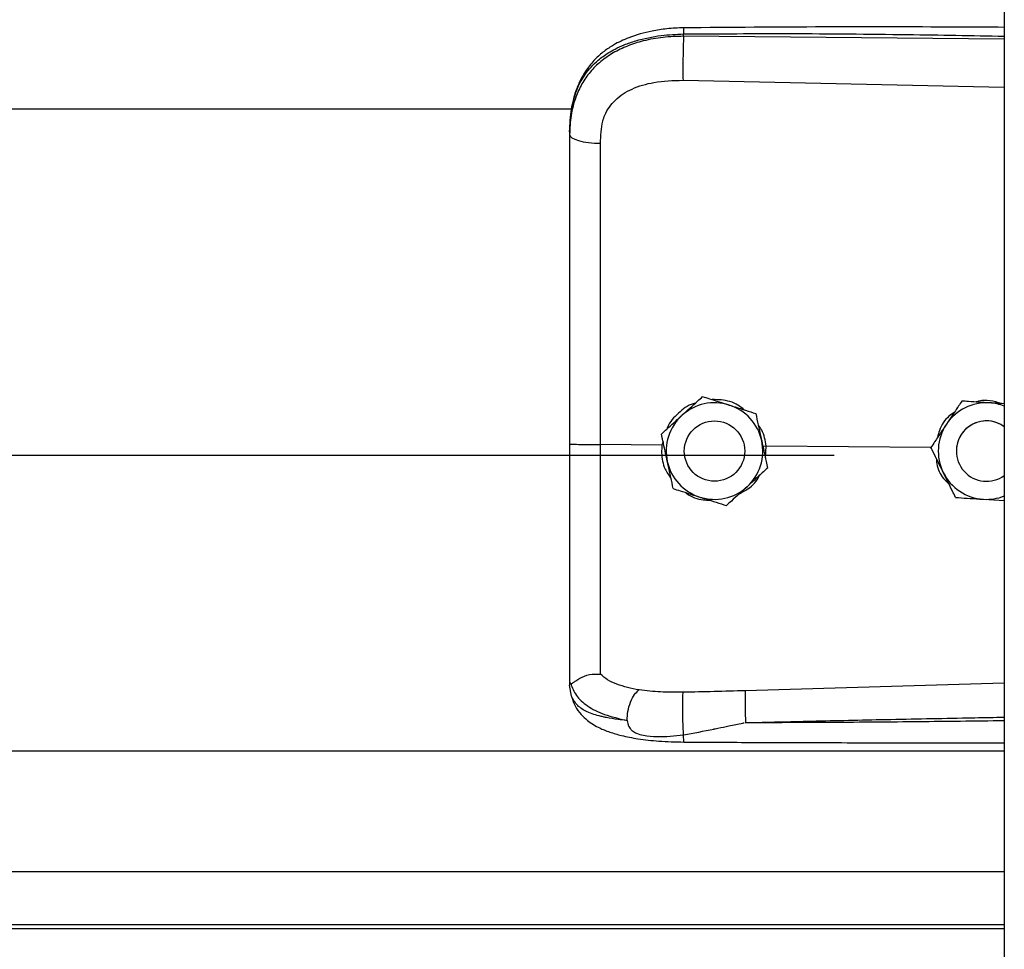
# Model space of a CAD drawing. Header units: inches. Extents: x 170 to 284, y 215 to 248.
# Tile 710 of 1056: x 231.021 to 231.196, y 221.931 to 222.096. Entities that reach past the tile are written whole.
import ezdxf

# ---------------------------------------------------------------- set-up
doc = ezdxf.new("R2010")
doc.units = ezdxf.units.IN
doc.header["$LTSCALE"] = 0.25
doc.header["$MEASUREMENT"] = 0
doc.layers.add('RH FRONT OF HOOD', color=7, linetype='Continuous')

msp = doc.modelspace()

# ---------------------------------------------------------------- linework, layer by layer
at = {"layer": 'RH FRONT OF HOOD'}
for p, q in [((231.1959333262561, 224.3332527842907), (231.195933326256, 220.1328032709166)), ((231.1390860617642, 222.0927379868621), (231.1390860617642, 222.0931493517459)), ((231.195933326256, 222.0922012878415), (231.1390860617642, 222.0927379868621)), ((231.1389900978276, 222.0849491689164), (231.195933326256, 222.0837396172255)), ((227.2401614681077, 222.0798740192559), (231.119382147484, 222.0798740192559)), ((231.118890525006, 222.0758147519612), (231.118890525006, 222.07532643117)), ((231.142461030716, 222.0288828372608), (231.142461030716, 222.0288811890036)), ((231.1884045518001, 222.0280864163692), (231.1884045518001, 222.0280880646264)), ((231.1894534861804, 222.0280202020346), (231.1884045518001, 222.0280880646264)), ((231.1518791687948, 222.0258821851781), (231.1518791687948, 222.025880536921)), ((231.1351533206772, 222.0222268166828), (231.1351533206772, 222.0222251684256)), ((231.135447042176, 222.0208810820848), (231.1352617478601, 222.0202915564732)), ((231.1352617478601, 222.0202915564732), (231.1243481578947, 222.0203960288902)), ((231.1352617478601, 222.0202915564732), (231.1352639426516, 222.0202914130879)), ((231.1392212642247, 222.0192242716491), (231.1392212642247, 222.0192234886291)), ((231.1499216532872, 222.0192234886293), (231.1499216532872, 222.0192242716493)), ((231.1536994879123, 222.0201149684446), (231.1531514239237, 222.0200609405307)), ((231.1536023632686, 222.0179974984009), (231.1536994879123, 222.0201149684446)), ((231.1536994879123, 222.0201149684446), (231.153701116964, 222.0201150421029)), ((231.1829331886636, 222.0198352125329), (231.153701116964, 222.0201150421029)), ((231.1829192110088, 222.0198635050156), (231.1829192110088, 222.0198651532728)), ((231.1874329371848, 222.0192242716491), (231.1874329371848, 222.0192234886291)), ((227.193781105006, 222.0184815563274), (231.165765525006, 222.0184815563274)), ((231.1539895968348, 222.0162255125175), (231.1539895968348, 222.0162238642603)), ((231.1922297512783, 222.0106818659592), (231.195933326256, 222.0104420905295)), ((231.118890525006, 221.9782733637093), (231.118890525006, 221.9777445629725)), ((231.1192302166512, 221.9757593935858), (231.118890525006, 221.9777445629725)), ((231.195933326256, 221.9780679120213), (231.1499976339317, 221.9767361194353)), ((227.163613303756, 221.9660960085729), (231.195933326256, 221.9660960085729)), ((227.163613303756, 221.9447170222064), (231.195933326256, 221.9447170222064)), ((231.195933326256, 221.9352317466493), (227.163613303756, 221.9352317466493)), ((227.163613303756, 221.9345923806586), (231.195933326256, 221.9345923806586))]:
    msp.add_line(p, q, dxfattribs=at)
at = {"layer": 'RH FRONT OF HOOD', "flags": 128}
msp.add_lwpolyline([(231.118890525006, 222.07532643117), (231.1189944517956, 222.0750306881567), (231.1193024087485, 222.0747458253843), (231.119803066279, 222.0744823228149), (231.1204780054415, 222.0742498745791), (231.121302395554, 222.0740570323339), (231.1222459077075, 222.0739108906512), (231.1232738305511, 222.0738168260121), (231.124348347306, 222.0737782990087)], dxfattribs=at)
at = {"layer": 'RH FRONT OF HOOD'}
msp.add_circle((231.1445714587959, 222.0192234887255), 0.005350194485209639, dxfattribs=at)
for centre, radius, start, end in [((231.1445714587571, 222.0192242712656), 0.008560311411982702, 72.32793711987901, 132.3279357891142), ((231.192783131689, 222.0192242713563), 0.008560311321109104, 86.29353550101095, 146.2935346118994), ((231.1927831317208, 222.0192242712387), 0.008560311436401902, 68.4076756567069, 86.29353576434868), ((231.1445714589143, 222.0192242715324), 0.00856031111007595, 12.32793744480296, 72.32793758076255), ((231.1445714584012, 222.0192242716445), 0.008560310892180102, 132.3279357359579, 192.3279369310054), ((231.192783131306, 222.0192242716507), 0.008560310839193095, 146.2935348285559, 206.2935362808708), ((231.1927831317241, 222.0192242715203), 0.005350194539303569, 53.92810144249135, 179.9999986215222), ((231.1927831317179, 222.0192234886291), 0.005350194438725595, 53.92810057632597, 306.071899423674), ((231.1445714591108, 222.0192242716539), 0.008560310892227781, 312.3279357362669, 12.32793693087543), ((231.1445714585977, 222.0192242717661), 0.008560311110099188, 192.3279374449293, 252.327937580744), ((231.1927831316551, 222.0192242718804), 0.008560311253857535, 206.2935366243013, 266.2935360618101), ((231.1445714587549, 222.0192242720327), 0.008560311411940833, 252.3279371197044, 312.3279357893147), ((231.1927831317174, 222.0192242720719), 0.00856031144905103, 266.293535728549, 291.5923243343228)]:
    msp.add_arc(centre, radius, start, end, dxfattribs=at)
for points, knots in [([(231.1391046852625, 222.094241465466), (231.1381060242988, 222.0942029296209), (231.1362142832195, 222.0941299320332), (231.1329052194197, 222.0936015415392), (231.1296777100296, 222.0927075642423), (231.126930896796, 222.0914033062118), (231.1249450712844, 222.0900806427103), (231.123303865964, 222.0886351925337), (231.1219887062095, 222.0870469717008), (231.1209135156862, 222.0852943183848), (231.1200562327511, 222.0833845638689), (231.1193113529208, 222.080865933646), (231.1190959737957, 222.0789282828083), (231.1189769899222, 222.0778578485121)], [0, 0, 0, 0, 0.09774743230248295, 0.1851607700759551, 0.3306121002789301, 0.4364670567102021, 0.5083182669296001, 0.5850061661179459, 0.6719760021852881, 0.730794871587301, 0.8036787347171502, 0.8915444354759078, 1, 1, 1, 1]), ([(231.139104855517, 222.094225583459), (231.1391036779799, 222.0942296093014), (231.139099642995, 222.0942434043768), (231.1390944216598, 222.0941284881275), (231.1390878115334, 222.0938356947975), (231.1390867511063, 222.0934197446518), (231.1390860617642, 222.0931493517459)], [0, 0, 0, 0, 0.09787641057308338, 0.3353863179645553, 0.5679606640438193, 1, 1, 1, 1]), ([(231.195933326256, 222.0943244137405), (231.1930341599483, 222.0943391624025), (231.1824062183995, 222.0943932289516), (231.1634627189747, 222.0944298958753), (231.1474194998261, 222.0943057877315), (231.1391046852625, 222.094241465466)], [0, 0, 0, 0, 0.1530455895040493, 0.561043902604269, 1, 1, 1, 1]), ([(231.118890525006, 222.0758147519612), (231.118953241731, 222.0771712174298), (231.1190716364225, 222.0797319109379), (231.1200411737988, 222.0832228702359), (231.1213304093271, 222.0856348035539), (231.1226942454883, 222.0873375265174), (231.1237772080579, 222.0883809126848), (231.1248361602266, 222.0892094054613), (231.1258256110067, 222.0898693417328), (231.1270599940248, 222.0905644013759), (231.1286540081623, 222.0912901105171), (231.1313177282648, 222.0921981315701), (231.1348528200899, 222.0929580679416), (231.1377593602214, 222.0930894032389), (231.1390860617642, 222.0931493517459)], [0, 0, 0, 0, 0.1307156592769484, 0.2467609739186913, 0.3577928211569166, 0.4170971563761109, 0.4791482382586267, 0.5177152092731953, 0.5590896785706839, 0.603294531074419, 0.6633484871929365, 0.7353692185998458, 0.8792082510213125, 0.9999999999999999, 0.9999999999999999, 0.9999999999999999, 0.9999999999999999]), ([(231.1390860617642, 222.0927379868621), (231.1378701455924, 222.0927047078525), (231.135438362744, 222.0926381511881), (231.1320975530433, 222.0920163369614), (231.1291397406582, 222.0910741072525), (231.1265971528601, 222.08985643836), (231.1243656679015, 222.0883110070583), (231.1224940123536, 222.0864698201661), (231.121013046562, 222.0843395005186), (231.1198374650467, 222.0817703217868), (231.1190446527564, 222.078718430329), (231.1189419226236, 222.0764575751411), (231.118890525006, 222.07532643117)], [0, 0, 0, 0, 0.1111703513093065, 0.222336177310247, 0.3162781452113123, 0.4102081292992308, 0.5024030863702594, 0.5945790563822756, 0.6845432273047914, 0.774504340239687, 0.8871807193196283, 1, 1, 1, 1]), ([(231.1390860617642, 222.0927379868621), (231.1390643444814, 222.0921621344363), (231.1390192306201, 222.0909659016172), (231.1389782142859, 222.0887408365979), (231.1389649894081, 222.0865634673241), (231.1389819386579, 222.085473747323), (231.1389900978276, 222.0849491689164)], [0, 0, 0, 0, 0.2406941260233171, 0.5000000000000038, 0.7593058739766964, 1, 1, 1, 1]), ([(231.1390860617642, 222.0931493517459), (231.1453919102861, 222.0931886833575), (231.1586309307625, 222.0932712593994), (231.1775805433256, 222.0930900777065), (231.1902210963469, 222.0928690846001), (231.195933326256, 222.0927692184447)], [0, 0, 0, 0, 0.3326703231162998, 0.6984356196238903, 1, 1, 1, 1]), ([(231.1247739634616, 222.0777116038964), (231.1247739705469, 222.077711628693), (231.1248765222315, 222.0780705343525), (231.1253717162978, 222.0794767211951), (231.1269077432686, 222.0816794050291), (231.1299747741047, 222.0835826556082), (231.1340909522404, 222.08479432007), (231.1372437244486, 222.0848939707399), (231.1389900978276, 222.0849491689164)], [0, 0, 0, 0, 4.497367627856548e-06, 0.06509473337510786, 0.261670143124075, 0.475310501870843, 0.7093656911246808, 1, 1, 1, 1]), ([(231.124348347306, 222.0737782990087), (231.1244183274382, 222.0751029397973), (231.1244883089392, 222.0764276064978), (231.1247739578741, 222.0777115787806), (231.1247739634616, 222.0777116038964)], [0, 0, 0, 0, 0.9999804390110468, 0.9999999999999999, 0.9999999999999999, 0.9999999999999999, 0.9999999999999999]), ([(231.118890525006, 222.07532643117), (231.118890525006, 222.0716962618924), (231.118890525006, 222.0644253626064), (231.118890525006, 222.0533446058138), (231.118890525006, 222.0421620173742), (231.118890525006, 222.0311933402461), (231.118890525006, 222.0239455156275), (231.118890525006, 222.0204657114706)], [0, 0, 0, 0, 0.2027568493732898, 0.4061035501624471, 0.6088604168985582, 0.8122072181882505, 1, 1, 1, 1]), ([(231.1243481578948, 222.0203960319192), (231.1243481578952, 222.0203960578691), (231.1243482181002, 222.0237823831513), (231.1243483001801, 222.0308290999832), (231.12434834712, 222.0415022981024), (231.1243483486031, 222.0523783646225), (231.1243483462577, 222.0631656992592), (231.1243483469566, 222.0702407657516), (231.124348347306, 222.0737782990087)], [0, 0, 0, 0, 1.439079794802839e-06, 0.1877923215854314, 0.3908439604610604, 0.59389561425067, 0.7969478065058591, 1, 1, 1, 1]), ([(231.1411817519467, 222.0277177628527), (231.1410465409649, 222.0276876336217), (231.1398947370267, 222.0274309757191), (231.1381374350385, 222.0259721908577), (231.136518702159, 222.0243625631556), (231.1361908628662, 222.0232542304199), (231.1361575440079, 222.0231415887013)], [0, 0, 0, 0, 0.05931474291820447, 0.5052766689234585, 0.9497204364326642, 1, 1, 1, 1]), ([(231.1388071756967, 222.0255550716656), (231.1397477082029, 222.0264116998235), (231.1410021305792, 222.0275542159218), (231.1421690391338, 222.0286169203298), (231.142461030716, 222.0288828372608)], [0, 0, 0, 0, 0.7497733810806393, 1, 1, 1, 1]), ([(231.1388071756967, 222.0255529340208), (231.1397477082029, 222.0264096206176), (231.1410021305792, 222.0275522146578), (231.1421690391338, 222.0286152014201), (231.142461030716, 222.0288811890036)], [0, 0, 0, 0, 0.7497733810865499, 1, 1, 1, 1]), ([(231.142461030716, 222.0288828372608), (231.1428587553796, 222.0287561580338), (231.1443635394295, 222.0282768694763), (231.1459805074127, 222.0277617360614), (231.1471700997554, 222.0273827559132)], [0, 0, 0, 0, 0.2643068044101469, 1, 1, 1, 1]), ([(231.142461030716, 222.0288811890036), (231.1428587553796, 222.0287544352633), (231.1443635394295, 222.0282748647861), (231.1459805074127, 222.0277596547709), (231.1471700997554, 222.0273806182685)], [0, 0, 0, 0, 0.2643068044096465, 1, 1, 1, 1]), ([(231.1498315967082, 222.0265346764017), (231.1494748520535, 222.0268247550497), (231.1483112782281, 222.0277708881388), (231.1462597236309, 222.0283383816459), (231.1446901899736, 222.0283421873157), (231.1441542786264, 222.0283434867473)], [0, 0, 0, 0, 0.2255168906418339, 0.7355556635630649, 1, 1, 1, 1]), ([(231.1884045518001, 222.0280880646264), (231.1880247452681, 222.0275187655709), (231.1872561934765, 222.0263667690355), (231.1863200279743, 222.0249634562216), (231.1857840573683, 222.0241600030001), (231.1856618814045, 222.0239768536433)], [0, 0, 0, 0, 0.4299704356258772, 0.8700602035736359, 1, 1, 1, 1]), ([(231.1884045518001, 222.0280864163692), (231.1880247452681, 222.0275170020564), (231.1872561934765, 222.0263647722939), (231.1863200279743, 222.0249613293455), (231.1857840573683, 222.0241578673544), (231.1856618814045, 222.0239747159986)], [0, 0, 0, 0, 0.42997043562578, 0.8700602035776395, 0.9999999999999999, 0.9999999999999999, 0.9999999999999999, 0.9999999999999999]), ([(231.1933365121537, 222.0277666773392), (231.192066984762, 222.0278489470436), (231.1903737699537, 222.0279586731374), (231.1887986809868, 222.0280608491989), (231.1884045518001, 222.0280864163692)], [0, 0, 0, 0, 0.749773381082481, 1, 1, 1, 1]), ([(231.1954080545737, 222.0276345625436), (231.1947471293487, 222.0278346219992), (231.1934767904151, 222.0282191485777), (231.1919135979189, 222.0282440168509), (231.1911336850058, 222.0279818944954), (231.1909578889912, 222.0279228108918)], [0, 0, 0, 0, 0.4565421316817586, 0.8775020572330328, 1, 1, 1, 1]), ([(231.195933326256, 222.0275985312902), (231.1952903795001, 222.0276401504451), (231.1944315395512, 222.0276957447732), (231.1935564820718, 222.0277524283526), (231.1933365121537, 222.0277666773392)], [0, 0, 0, 0, 0.74862232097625, 0.9999999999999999, 0.9999999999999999, 0.9999999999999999, 0.9999999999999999]), ([(231.1471700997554, 222.0273827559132), (231.1473564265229, 222.0273233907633), (231.1488137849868, 222.0268590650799), (231.1504118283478, 222.0263498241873), (231.1517362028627, 222.0259277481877), (231.1518791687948, 222.0258821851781)], [0, 0, 0, 0, 0.1156468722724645, 0.9045342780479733, 0.9999999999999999, 0.9999999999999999, 0.9999999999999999, 0.9999999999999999]), ([(231.1471700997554, 222.0273806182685), (231.1473564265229, 222.0273212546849), (231.1488137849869, 222.0268569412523), (231.1504118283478, 222.0263478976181), (231.1517362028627, 222.025926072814), (231.1518791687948, 222.025880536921)], [0, 0, 0, 0, 0.1156468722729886, 0.9045342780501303, 1, 1, 1, 1]), ([(231.1518791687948, 222.0258821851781), (231.1520252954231, 222.0252136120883), (231.1523209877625, 222.023860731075), (231.1526811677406, 222.022212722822), (231.1528873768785, 222.0212691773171), (231.1529343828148, 222.0210540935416)], [0, 0, 0, 0, 0.4299704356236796, 0.8700602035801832, 1, 1, 1, 1]), ([(231.1518791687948, 222.025880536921), (231.1520252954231, 222.0252118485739), (231.1523209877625, 222.0238587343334), (231.1526811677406, 222.0222105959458), (231.1528873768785, 222.0212670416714), (231.1529343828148, 222.0210519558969)], [0, 0, 0, 0, 0.4299704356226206, 0.8700602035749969, 1, 1, 1, 1]), ([(231.1870625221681, 222.0260764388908), (231.1867429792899, 222.0258584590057), (231.1855895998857, 222.0250716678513), (231.1844962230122, 222.0234710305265), (231.1841983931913, 222.0220663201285), (231.1841102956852, 222.0216508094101)], [0, 0, 0, 0, 0.2125142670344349, 0.7670631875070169, 1, 1, 1, 1]), ([(231.1351533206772, 222.0222268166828), (231.1356593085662, 222.0226877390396), (231.1366831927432, 222.0236204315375), (231.1379303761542, 222.0247564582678), (231.1386444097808, 222.0254068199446), (231.1388071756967, 222.0255550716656)], [0, 0, 0, 0, 0.4299704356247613, 0.8700602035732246, 1, 1, 1, 1]), ([(231.1351533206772, 222.0222251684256), (231.1356593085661, 222.0226859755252), (231.1366831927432, 222.023618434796), (231.1379303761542, 222.0247543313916), (231.1386444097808, 222.0254046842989), (231.1388071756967, 222.0255529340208)], [0, 0, 0, 0, 0.4299704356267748, 0.8700602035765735, 1, 1, 1, 1]), ([(231.1856618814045, 222.0239768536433), (231.1849558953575, 222.0229185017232), (231.1840142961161, 222.021506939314), (231.1831383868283, 222.0201937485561), (231.1829192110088, 222.0198651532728)], [0, 0, 0, 0, 0.7497733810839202, 1, 1, 1, 1]), ([(231.1856618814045, 222.0239747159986), (231.1849558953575, 222.0229164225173), (231.184014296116, 222.02150493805), (231.1831383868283, 222.0201920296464), (231.1829192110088, 222.0198635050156)], [0, 0, 0, 0, 0.7497733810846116, 1, 1, 1, 1]), ([(231.1362085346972, 222.0173965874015), (231.1359369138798, 222.0186394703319), (231.1355746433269, 222.0202971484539), (231.1352376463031, 222.0218392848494), (231.1351533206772, 222.0222251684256)], [0, 0, 0, 0, 0.7497733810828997, 1, 1, 1, 1]), ([(231.153701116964, 222.0201150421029), (231.1537011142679, 222.0201150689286), (231.1536030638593, 222.0210906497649), (231.153343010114, 222.0224828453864), (231.1525385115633, 222.0235722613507), (231.1523190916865, 222.0238693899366)], [0, 0, 0, 0, 1.999769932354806e-05, 0.7272642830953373, 1, 1, 1, 1]), ([(231.118890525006, 222.0204657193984), (231.118890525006, 222.0174284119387), (231.118890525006, 222.0112529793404), (231.118890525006, 222.0024660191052), (231.118890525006, 221.9942994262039), (231.118890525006, 221.9877193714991), (231.118890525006, 221.9823346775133), (231.118890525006, 221.9796341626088), (231.118890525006, 221.9782733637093)], [0, 0, 0, 0, 0.1870908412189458, 0.3803918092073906, 0.5558755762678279, 0.7364481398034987, 0.8671952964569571, 1, 1, 1, 1]), ([(231.1529343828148, 222.0210540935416), (231.1532060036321, 222.0198112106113), (231.1535682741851, 222.0181535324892), (231.1539052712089, 222.0166113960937), (231.1539895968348, 222.0162255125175)], [0, 0, 0, 0, 0.7497733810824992, 1, 1, 1, 1]), ([(231.1529343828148, 222.0210519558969), (231.1532060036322, 222.0198091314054), (231.1535682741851, 222.0181515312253), (231.1539052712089, 222.016609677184), (231.1539895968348, 222.0162238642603)], [0, 0, 0, 0, 0.7497733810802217, 1, 1, 1, 1]), ([(231.1243483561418, 221.9797054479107), (231.1243483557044, 221.9799681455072), (231.1243483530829, 221.9815426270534), (231.1243483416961, 221.9849740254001), (231.1243482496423, 221.990575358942), (231.124347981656, 221.9970151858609), (231.1243476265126, 222.0042412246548), (231.1243473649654, 222.0121160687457), (231.1243474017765, 222.0176440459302), (231.1243474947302, 222.0203960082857), (231.1243474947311, 222.0203960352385)], [0, 0, 0, 0, 0.03155846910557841, 0.1891461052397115, 0.3467338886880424, 0.5043277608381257, 0.6619226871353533, 0.8309600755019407, 0.9999983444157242, 1, 1, 1, 1]), ([(231.1352639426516, 222.0202914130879), (231.1352301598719, 222.019837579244), (231.1351234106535, 222.0184035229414), (231.1355400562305, 222.0162410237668), (231.1364915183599, 222.0148846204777), (231.1368779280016, 222.0143337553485)], [0, 0, 0, 0, 0.2156616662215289, 0.6814629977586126, 1, 1, 1, 1]), ([(231.1851085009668, 222.0154323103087), (231.185021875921, 222.0156076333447), (231.1843443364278, 222.0169789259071), (231.1836013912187, 222.0184826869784), (231.1829856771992, 222.0197289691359), (231.1829192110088, 222.0198635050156)], [0, 0, 0, 0, 0.1156468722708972, 0.9045342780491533, 1, 1, 1, 1]), ([(231.1372637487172, 222.012568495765), (231.1371176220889, 222.0132370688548), (231.1368219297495, 222.0145899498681), (231.1364617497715, 222.0162379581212), (231.1362555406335, 222.0171815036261), (231.1362085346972, 222.0173965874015)], [0, 0, 0, 0, 0.4299704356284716, 0.8700602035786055, 1, 1, 1, 1]), ([(231.1838551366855, 222.017969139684), (231.1839036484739, 222.0175072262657), (231.1840502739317, 222.0161111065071), (231.1848959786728, 222.0145145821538), (231.185830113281, 222.0137061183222), (231.1860595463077, 222.0135075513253)], [0, 0, 0, 0, 0.2716700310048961, 0.8211147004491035, 1, 1, 1, 1]), ([(231.1539895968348, 222.0162238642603), (231.1534836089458, 222.0157629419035), (231.1524597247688, 222.0148302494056), (231.1512125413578, 222.0136942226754), (231.1504985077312, 222.0130438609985), (231.1503357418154, 222.0128956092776)], [0, 0, 0, 0, 0.4299704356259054, 0.8700602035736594, 0.9999999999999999, 0.9999999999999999, 0.9999999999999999, 0.9999999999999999]), ([(231.1872977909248, 222.0110016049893), (231.1871128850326, 222.0113758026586), (231.1864132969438, 222.0127915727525), (231.1856615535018, 222.0143130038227), (231.1851085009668, 222.0154323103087)], [0, 0, 0, 0, 0.2643068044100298, 1, 1, 1, 1]), ([(231.1489787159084, 222.0116596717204), (231.1494874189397, 222.0119217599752), (231.150893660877, 222.012646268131), (231.1521341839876, 222.013877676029), (231.1525134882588, 222.0148574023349), (231.1525265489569, 222.0148911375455)], [0, 0, 0, 0, 0.3536960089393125, 0.9777456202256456, 0.9999999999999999, 0.9999999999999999, 0.9999999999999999, 0.9999999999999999]), ([(231.1372637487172, 222.012568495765), (231.1376614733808, 222.0124417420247), (231.1391662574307, 222.0119621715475), (231.1407832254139, 222.0114469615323), (231.1419728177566, 222.0110679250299)], [0, 0, 0, 0, 0.2643068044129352, 1, 1, 1, 1]), ([(231.1394223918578, 222.0118806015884), (231.1395017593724, 222.0118138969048), (231.1403748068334, 222.0110801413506), (231.1419449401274, 222.0106010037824), (231.1433794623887, 222.0105165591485), (231.1437770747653, 222.0104931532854)], [0, 0, 0, 0, 0.06740964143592, 0.7415101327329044, 1, 1, 1, 1]), ([(231.1503357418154, 222.0128956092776), (231.149395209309, 222.0120389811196), (231.1481407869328, 222.0108964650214), (231.1469738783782, 222.0098337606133), (231.146681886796, 222.0095678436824)], [0, 0, 0, 0, 0.749773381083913, 1, 1, 1, 1]), ([(231.1419728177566, 222.0110679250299), (231.1421591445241, 222.0110085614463), (231.143616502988, 222.0105442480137), (231.145214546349, 222.0100352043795), (231.1465389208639, 222.0096133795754), (231.146681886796, 222.0095678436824)], [0, 0, 0, 0, 0.1156468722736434, 0.9045342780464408, 0.9999999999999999, 0.9999999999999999, 0.9999999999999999, 0.9999999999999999]), ([(231.1872977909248, 222.0110016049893), (231.187980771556, 222.0109573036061), (231.1893628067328, 222.0108676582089), (231.1910462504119, 222.0107585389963), (231.192010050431, 222.0106960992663), (231.1922297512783, 222.0106818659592)], [0, 0, 0, 0, 0.4299704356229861, 0.8700602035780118, 1, 1, 1, 1]), ([(231.1190875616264, 221.9780230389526), (231.1191366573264, 221.9780145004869), (231.1192374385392, 221.9779969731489), (231.1195291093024, 221.9781832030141), (231.1199945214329, 221.9785140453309), (231.1208707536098, 221.9790941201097), (231.1223499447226, 221.9797122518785), (231.1236907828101, 221.9797083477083), (231.124348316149, 221.979706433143)], [0, 0, 0, 0, 0.1136768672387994, 0.2333502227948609, 0.3620694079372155, 0.5019163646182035, 0.7557448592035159, 0.9999999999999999, 0.9999999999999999, 0.9999999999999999, 0.9999999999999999]), ([(231.1311825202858, 221.9768814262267), (231.1298089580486, 221.9771692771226), (231.1277245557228, 221.9776060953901), (231.1255487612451, 221.9786468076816), (231.1247497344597, 221.9793521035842), (231.1243483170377, 221.9797064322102)], [0, 0, 0, 0, 0.4901989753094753, 0.7438846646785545, 1, 1, 1, 1]), ([(231.118890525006, 221.9782733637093), (231.1188905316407, 221.9782720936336), (231.118890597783, 221.9782594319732), (231.1188977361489, 221.978155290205), (231.1189961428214, 221.9780769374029), (231.1190838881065, 221.9780070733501)], [0, 0, 0, 0, 0.01193493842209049, 0.1189819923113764, 1, 1, 1, 1]), ([(231.1190833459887, 221.9780228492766), (231.1193589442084, 221.9773008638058), (231.1199250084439, 221.9758179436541), (231.121977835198, 221.9739846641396), (231.1249660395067, 221.9724266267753), (231.1276931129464, 221.971803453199), (231.1290929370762, 221.9714835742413)], [0, 0, 0, 0, 0.2305257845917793, 0.473487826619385, 0.7297379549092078, 1, 1, 1, 1]), ([(231.1290929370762, 221.9714835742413), (231.1291179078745, 221.9720138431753), (231.1291697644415, 221.9731150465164), (231.1296456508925, 221.9747768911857), (231.1303497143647, 221.9761631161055), (231.130911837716, 221.9766479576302), (231.1311825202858, 221.9768814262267)], [0, 0, 0, 0, 0.2407679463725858, 0.5000000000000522, 0.7592320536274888, 1, 1, 1, 1]), ([(231.1390119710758, 221.9764739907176), (231.1376599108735, 221.9764667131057), (231.134957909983, 221.9764521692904), (231.1324512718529, 221.9767366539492), (231.1311989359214, 221.9768787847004)], [0, 0, 0, 0, 0.5003922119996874, 1, 1, 1, 1]), ([(231.1290918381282, 221.9714818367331), (231.1285455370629, 221.9715389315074), (231.1272405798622, 221.9716753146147), (231.1258418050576, 221.9719034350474), (231.1248868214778, 221.9720973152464), (231.1236534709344, 221.9723751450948), (231.1219671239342, 221.9729413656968), (231.1201473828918, 221.9740668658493), (231.1195418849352, 221.9751842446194), (231.1192302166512, 221.9757593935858)], [0, 0, 0, 0, 0.1091879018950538, 0.260818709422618, 0.3077983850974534, 0.3355235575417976, 0.5627886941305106, 0.7749539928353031, 1, 1, 1, 1]), ([(231.1192471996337, 221.9757133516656), (231.1194361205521, 221.9751264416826), (231.1197908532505, 221.9740244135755), (231.1208039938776, 221.972605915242), (231.1219330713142, 221.9715299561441), (231.123080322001, 221.9707331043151), (231.1241275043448, 221.9701766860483), (231.1250704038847, 221.9697645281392), (231.1263158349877, 221.9692981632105), (231.1282607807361, 221.9687376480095), (231.1311398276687, 221.9681761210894), (231.13487347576, 221.9677538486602), (231.1376548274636, 221.9676864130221), (231.1391430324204, 221.9676503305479)], [0, 0, 0, 0, 0.09843102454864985, 0.1848217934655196, 0.2573083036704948, 0.3158871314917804, 0.3722739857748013, 0.4121400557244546, 0.4615923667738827, 0.5575876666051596, 0.6828759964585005, 0.8303179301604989, 1, 1, 1, 1]), ([(231.1390973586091, 221.9689035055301), (231.139081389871, 221.9691440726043), (231.13904770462, 221.9696515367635), (231.1390028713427, 221.9706616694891), (231.1389658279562, 221.9718491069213), (231.138943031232, 221.9731210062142), (231.138937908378, 221.9743244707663), (231.138950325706, 221.975320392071), (231.1389754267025, 221.9760597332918), (231.1390002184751, 221.9763407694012), (231.1390119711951, 221.9764739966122)], [0, 0, 0, 0, 0.1098512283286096, 0.2317256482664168, 0.3631776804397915, 0.5000000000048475, 0.6368223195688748, 0.7682743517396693, 0.8901487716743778, 1, 1, 1, 1]), ([(231.1499976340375, 221.9767361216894), (231.1481664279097, 221.9766881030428), (231.1445038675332, 221.9765920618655), (231.1408426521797, 221.9765133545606), (231.1390119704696, 221.9764739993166)], [0, 0, 0, 0, 0.4999797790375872, 1, 1, 1, 1]), ([(231.1499974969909, 221.9767361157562), (231.1499900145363, 221.9764972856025), (231.1499785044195, 221.9761298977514), (231.1499797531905, 221.9752680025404), (231.1499871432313, 221.9744932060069), (231.1500015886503, 221.9736327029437), (231.1500273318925, 221.9724732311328), (231.1500550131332, 221.9716298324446), (231.1500730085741, 221.9710815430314)], [0, 0, 0, 0, 0.2394508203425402, 0.3683426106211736, 0.4999696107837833, 0.6316010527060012, 0.7605056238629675, 1, 1, 1, 1]), ([(231.1500732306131, 221.9710791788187), (231.1539732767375, 221.9711784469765), (231.1622433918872, 221.9713889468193), (231.1753553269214, 221.9716711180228), (231.1863032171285, 221.9718836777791), (231.1933193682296, 221.9720117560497), (231.1954943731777, 221.9720497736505), (231.195933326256, 221.9720574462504)], [0, 0, 0, 0, 0.2551597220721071, 0.5410705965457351, 0.8577348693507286, 0.9712884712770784, 1, 1, 1, 1]), ([(231.1290920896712, 221.9714786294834), (231.1291666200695, 221.9711083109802), (231.1292705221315, 221.970592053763), (231.1296422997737, 221.9699946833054), (231.1300629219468, 221.9695617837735), (231.1308666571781, 221.9691172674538), (231.132343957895, 221.9687557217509), (231.1351048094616, 221.9685155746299), (231.1375015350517, 221.9687484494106), (231.1390973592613, 221.9689035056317)], [0, 0, 0, 0, 0.1001269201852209, 0.139585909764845, 0.1897135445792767, 0.2582342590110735, 0.3697357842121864, 0.5803479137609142, 1, 1, 1, 1]), ([(231.1390973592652, 221.9689035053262), (231.1408767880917, 221.9692504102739), (231.1426643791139, 221.9695989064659), (231.1444823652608, 221.9699662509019), (231.1445533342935, 221.9699805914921), (231.1447884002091, 221.9700280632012), (231.1456566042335, 221.9702045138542), (231.1472969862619, 221.9705196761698), (231.1488296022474, 221.9708830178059), (231.1497286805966, 221.9710429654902), (231.1498057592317, 221.9710566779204)], [0, 0, 0, 0, 0.5022751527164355, 0.5045790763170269, 0.5086566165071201, 0.522130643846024, 0.5703313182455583, 0.7514263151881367, 0.9786895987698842, 1, 1, 1, 1]), ([(231.195933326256, 221.9714123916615), (231.1933356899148, 221.971380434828), (231.1882696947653, 221.9713181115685), (231.1807055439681, 221.971237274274), (231.1730533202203, 221.9711680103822), (231.16529531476, 221.9711164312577), (231.1575727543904, 221.9710833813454), (231.1525358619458, 221.9710805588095), (231.150073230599, 221.9710791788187)], [0, 0, 0, 0, 0.1699411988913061, 0.3314248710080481, 0.4948424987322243, 0.6705311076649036, 0.838916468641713, 1, 1, 1, 1]), ([(231.1391431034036, 221.9676722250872), (231.1391424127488, 221.9676653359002), (231.1391358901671, 221.967600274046), (231.13912498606, 221.967789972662), (231.1391108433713, 221.9681168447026), (231.1391021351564, 221.9685493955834), (231.1390982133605, 221.9688401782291), (231.1390973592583, 221.9689035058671)], [0, 0, 0, 0, 0.03436729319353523, 0.3245665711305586, 0.621014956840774, 0.9174633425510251, 1, 1, 1, 1]), ([(231.1391430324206, 221.9676503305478), (231.1433382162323, 221.9676287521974), (231.152313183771, 221.9675825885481), (231.1666555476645, 221.9675410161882), (231.1813905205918, 221.9675168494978), (231.1913453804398, 221.9675133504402), (231.195933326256, 221.9675117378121)], [0, 0, 0, 0, 0.2216322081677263, 0.4741489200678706, 0.7576483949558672, 1, 1, 1, 1])]:
    msp.add_open_spline(points, degree=3, knots=knots, dxfattribs=at)
msp.add_open_spline([(231.1188905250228, 222.0204657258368), (231.1189716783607, 222.0204567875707), (231.1191339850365, 222.0204389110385), (231.1203867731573, 222.0204161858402), (231.122184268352, 222.020399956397), (231.1236264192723, 222.0203973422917), (231.1243474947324, 222.020396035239)], degree=3, dxfattribs=at)

doc.saveas('drawing.dxf')
